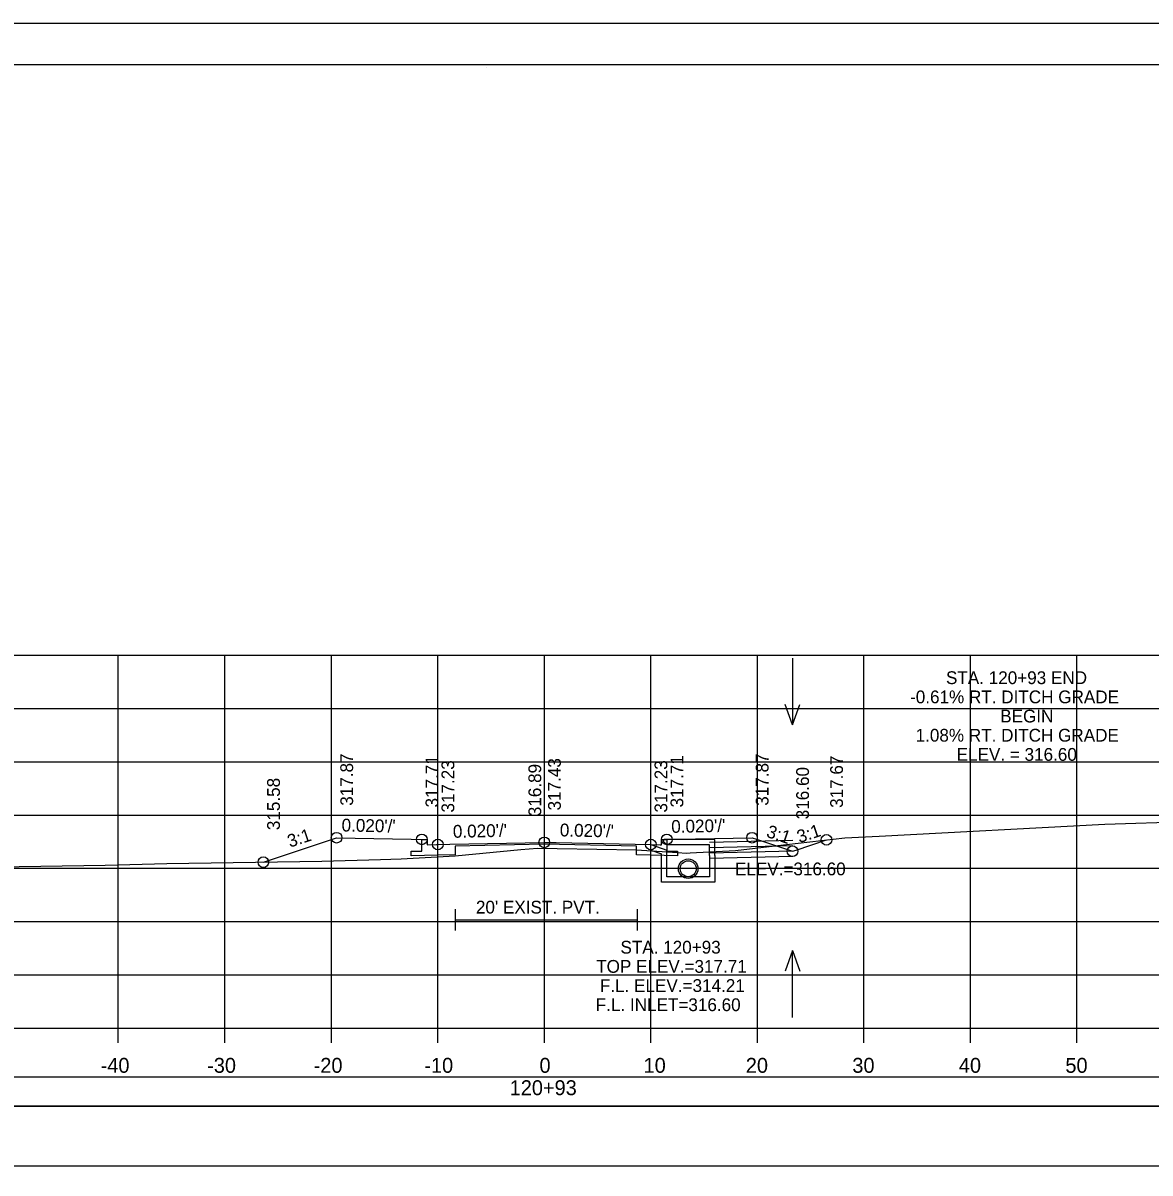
# Model space of a CAD drawing. Extents: x 1370538 to 1372872, y 376220 to 381127.
# Drawn here: x 1371993 to 1372098.8, y 380363.8 to 380471.7 of the extents above; entities that cross this region are included whole.
import ezdxf

# ---------------------------------------------------------------- set-up
doc = ezdxf.new("R2010")
doc.units = 0
for name, color, linetype in [('R_Border', 7, 'Continuous'), ('R_Border Notes', 7, 'Continuous'), ('R_Border PE', 7, 'Continuous'), ('R_Border Prem', 7, 'Continuous'), ('R_Dimension', 7, 'Continuous'), ('R_Fin Surface', 7, 'Continuous'), ('R_Grid', 7, 'Continuous'), ('R_No Plot', 7, 'Continuous'), ('R_Water', 7, 'Continuous'), ('R_Water Annot', 7, 'Continuous'), ('R_Xsect Elev', 7, 'Continuous'), ('R_Xsect Slope', 7, 'Continuous'), ('T_Detection Zones', 7, 'Continuous')]:
    doc.layers.add(name, color=color, linetype=linetype)

msp = doc.modelspace()

# ---------------------------------------------------------------- linework, layer by layer
at = {"layer": 'R_Border'}
for p, q in [((1372033.59, 380388.52), (1372033.59, 380386.52)), ((1372050.68, 380388.52), (1372050.68, 380386.52)), ((1372033.59, 380387.52), (1372050.68, 380387.52))]:
    msp.add_line(p, q, dxfattribs=at)
for points in [[(1372041.96, 380394.63), (1372033.59, 380394.46), (1372033.59, 380393.63), (1372031.96, 380393.6), (1372029.46, 380393.55), (1372029.46, 380393.97), (1372030.46, 380393.99), (1372030.46, 380395.08)], [(1372053.46, 380395.08), (1372053.46, 380393.99), (1372054.46, 380393.97), (1372054.46, 380393.55), (1372051.96, 380393.6), (1372050.63, 380393.62), (1372050.63, 380394.46), (1372041.96, 380394.63)]]:
    msp.add_lwpolyline(points, dxfattribs=at)
at = {"layer": 'R_Border Notes'}
for p, q in [((1371883.97, 380467.83), (1372200.15, 380467.83)), ((1372036.49, 380467.57), (1372036.49, 380467.57)), ((1372036.49, 380467.57), (1372036.49, 380467.57))]:
    msp.add_line(p, q, dxfattribs=at)
at = {"layer": 'R_Border Prem'}
for p, q in [((1371891.97, 380377.37), (1372191.97, 380377.37)), ((1372001.97, 380375.97), (1372001.97, 380377.37)), ((1372011.97, 380375.97), (1372011.97, 380377.37)), ((1372021.97, 380375.97), (1372021.97, 380377.37)), ((1372031.97, 380375.97), (1372031.97, 380377.37)), ((1372041.97, 380375.97), (1372041.97, 380377.37)), ((1372051.97, 380375.97), (1372051.97, 380377.37)), ((1372061.97, 380375.97), (1372061.97, 380377.37)), ((1372071.97, 380375.97), (1372071.97, 380377.37)), ((1372081.97, 380375.97), (1372081.97, 380377.37)), ((1372091.97, 380375.97), (1372091.97, 380377.37))]:
    msp.add_line(p, q, dxfattribs=at)
at = {"layer": 'R_Dimension'}
msp.add_lwpolyline([(1371986.59, 380392.43), (1372000.75, 380392.65), (1372006.53, 380392.81), (1372021.09, 380393.03), (1372026.59, 380393.18), (1372028.53, 380393.27), (1372033.59, 380393.55), (1372039.77, 380394.13), (1372041.31, 380394.27), (1372043.17, 380394.24), (1372050.63, 380394.11), (1372054.47, 380393.86), (1372055.31, 380393.8), (1372055.65, 380393.81), (1372059.91, 380394.05), (1372063.61, 380394.47), (1372070.19, 380395.24), (1372073.39, 380395.4), (1372094.59, 380396.52), (1372110.16, 380397.01)], dxfattribs=at)
at = {"layer": 'R_Fin Surface'}
for points in [[(1372015.59, 380392.95), (1372021.62, 380394.96), (1372022.46, 380395.24), (1372029.47, 380395.1), (1372030.46, 380395.08), (1372030.91, 380395.08), (1372030.96, 380395.08), (1372030.97, 380394.64), (1372030.97, 380394.58), (1372031.85, 380394.6), (1372031.96, 380394.6), (1372033.08, 380394.62), (1372041.96, 380394.8)], [(1372041.96, 380394.8), (1372043.08, 380394.78), (1372051.96, 380394.6), (1372052.84, 380394.58), (1372052.96, 380394.58), (1372052.96, 380394.64), (1372052.96, 380395.08), (1372053.4, 380395.08), (1372053.46, 380395.08), (1372054.37, 380395.1), (1372061.46, 380395.24), (1372061.89, 380395.1), (1372065.26, 380393.97), (1372065.6, 380394.08), (1372068.45, 380395.04)]]:
    msp.add_lwpolyline(points, dxfattribs=at)
msp.add_lwpolyline([(1371884.44, 380364.44), (1372199.45, 380364.44), (1372199.45, 380370), (1371884.44, 380370)], close=True, dxfattribs=at)
at = {"layer": 'R_Grid'}
for p, q in [((1371891.97, 380412.37), (1372191.97, 380412.37)), ((1372001.97, 380377.37), (1372001.97, 380412.37)), ((1372011.97, 380377.37), (1372011.97, 380412.37)), ((1372021.97, 380377.37), (1372021.97, 380412.37)), ((1372031.97, 380377.37), (1372031.97, 380412.37)), ((1372041.97, 380377.37), (1372041.97, 380412.37)), ((1372051.97, 380377.37), (1372051.97, 380412.37)), ((1372061.97, 380377.37), (1372061.97, 380412.37)), ((1372071.97, 380377.37), (1372071.97, 380412.37)), ((1372081.97, 380377.37), (1372081.97, 380412.37)), ((1372091.97, 380377.37), (1372091.97, 380412.37)), ((1371891.97, 380407.37), (1372191.97, 380407.37)), ((1371891.97, 380402.37), (1372191.97, 380402.37)), ((1371891.97, 380397.37), (1372191.97, 380397.37)), ((1371891.97, 380392.37), (1372191.97, 380392.37)), ((1371891.97, 380387.37), (1372191.97, 380387.37)), ((1371891.97, 380382.37), (1372191.97, 380382.37)), ((1371891.97, 380377.37), (1372191.97, 380377.37))]:
    msp.add_line(p, q, dxfattribs=at)
at = {"layer": 'R_No Plot'}
msp.add_line((1371871.57, 380471.72), (1372204.9, 380471.72), dxfattribs=at)
for points in [[(1371871.56, 380471.72), (1372204.9, 380471.72), (1372204.9, 380258.39), (1371871.56, 380258.39)], [(1372117.89, 380467.83), (1372117.89, 380457.95), (1372153.62, 380457.95), (1372153.62, 380455.03), (1372176.82, 380455.03), (1372176.82, 380430.7), (1372200.15, 380430.7), (1372200.15, 380262.37), (1371883.97, 380262.37), (1371883.97, 380467.83)]]:
    msp.add_lwpolyline(points, close=True, dxfattribs=at)
for centre, radius in [((1372022.46, 380395.24), 0.5), ((1372030.46, 380395.08), 0.5), ((1372041.96, 380394.8), 0.5), ((1372041.96, 380394.8), 0.5), ((1372053.46, 380395.08), 0.5), ((1372061.46, 380395.24), 0.5), ((1372068.45, 380395.04), 0.5), ((1372031.96, 380394.6), 0.5), ((1372051.96, 380394.6), 0.5), ((1372065.26, 380393.97), 0.5), ((1372015.59, 380392.95), 0.5), ((1372055.47, 380392.33), 0.917)]:
    msp.add_circle(centre, radius, dxfattribs=at)
at = {"layer": 'R_Water'}
for p, q in [((1372051.97, 380394.6), (1372053.47, 380394.08)), ((1372053.13, 380394.91), (1372053.22, 380395.08)), ((1372053.13, 380394.91), (1372053.47, 380394.58)), ((1372057.97, 380395.08), (1372053.22, 380395.08)), ((1372057.47, 380394.58), (1372053.47, 380394.58)), ((1372065.28, 380394.97), (1372057.47, 380394.8)), ((1372057.47, 380393.58), (1372057.47, 380394.58)), ((1372065.28, 380394.47), (1372057.47, 380394.3)), ((1372057.97, 380393.58), (1372057.97, 380395.08)), ((1372051.97, 380394.07), (1372052.97, 380393.72)), ((1372052.97, 380393.58), (1372052.97, 380393.72)), ((1372053.47, 380393.58), (1372053.47, 380394.08)), ((1372065.28, 380393.97), (1372057.47, 380393.8)), ((1372065.28, 380393.47), (1372057.47, 380393.3))]:
    msp.add_line(p, q, dxfattribs=at)
for points in [[(1372051.97, 380394.07), (1372051.97, 380394.6)], [(1372057.97, 380393.58), (1372057.97, 380391.08), (1372055.47, 380391.08), (1372052.97, 380391.08), (1372052.97, 380393.58)], [(1372057.47, 380393.58), (1372057.47, 380391.58), (1372055.47, 380391.58), (1372053.47, 380391.58), (1372053.47, 380393.58)]]:
    msp.add_lwpolyline(points, dxfattribs=at)
msp.add_circle((1372055.47, 380392.33), 0.75, dxfattribs=at)
at = {"layer": 'R_Water Annot'}
for p, q in [((1372065.26, 380412.11), (1372065.26, 380405.83)), ((1372065.26, 380405.83), (1372064.56, 380407.75)), ((1372065.26, 380405.83), (1372065.96, 380407.75)), ((1372065.26, 380384.64), (1372064.56, 380382.72)), ((1372065.26, 380378.36), (1372065.26, 380384.64)), ((1372065.26, 380384.64), (1372065.96, 380382.72))]:
    msp.add_line(p, q, dxfattribs=at)
at = {"layer": 'R_Xsect Elev'}
msp.add_line((1372041.97, 380394.26), (1372041.97, 380404.26), dxfattribs=at)
at = {"layer": 'T_Detection Zones'}
msp.add_lwpolyline([(1371884.38, 380370.06), (1372199.5, 380370.06), (1372199.5, 380372.77), (1371884.38, 380372.77)], close=True, dxfattribs=at)

# ---------------------------------------------------------------- texts
at = {"layer": 'R_Border PE'}
for s, p in [('-40', (1372000.31, 380373.17)), ('-30', (1372010.31, 380373.17)), ('-20', (1372020.31, 380373.17)), ('-10', (1372030.7, 380373.17)), ('0', (1372041.51, 380373.17)), ('10', (1372051.28, 380373.17)), ('20', (1372060.88, 380373.17)), ('30', (1372070.88, 380373.17)), ('40', (1372080.88, 380373.17)), ('50', (1372090.88, 380373.17)), ('120+93', (1372038.71, 380371.07))]:
    msp.add_text(s, height=1.4, dxfattribs=at).set_placement(p)
at = {"layer": 'R_Water'}
msp.add_text("20' EXIST. PVT.", height=1.2, dxfattribs=at).set_placement((1372035.54, 380388.12))
at = {"layer": 'R_Water Annot'}
for s, p in [('STA. 120+93', (1372049.11, 380384.36)), ('TOP ELEV.=317.71', (1372046.83, 380382.56)), ('F.L. ELEV.=314.21', (1372047.18, 380380.76)), ('F.L. INLET=316.60', (1372046.79, 380378.96))]:
    msp.add_text(s, height=1.2, dxfattribs=at).set_placement(p)
at = {"layer": 'R_Xsect Elev'}
for s, p in [('STA. 120+93 END', (1372079.67, 380409.66)), ('-0.61% RT. DITCH GRADE', (1372076.3, 380407.86)), ('BEGIN', (1372084.76, 380406.06)), ('1.08% RT. DITCH GRADE', (1372076.82, 380404.26)), ('ELEV. = 316.60', (1372080.67, 380402.46)), ('ELEV.=316.60', (1372059.86, 380391.71))]:
    msp.add_text(s, height=1.2, dxfattribs=at).set_placement(p)
for s, p in [('317.87', (1372024.01, 380398.24)), ('317.71', (1372032.01, 380398.08)), ('317.71', (1372055.01, 380398.08)), ('317.87', (1372063.01, 380398.24)), ('317.67', (1372070, 380398.04)), ('317.23', (1372033.51, 380397.6)), ('316.89', (1372041.67, 380397.26)), ('317.43', (1372043.51, 380397.8)), ('317.23', (1372053.51, 380397.6)), ('316.60', (1372066.81, 380396.97)), ('315.58', (1372017.14, 380395.95))]:
    msp.add_text(s, height=1.2, rotation=90, dxfattribs=at).set_placement(p)
at = {"layer": 'R_Xsect Slope'}
for s, rotation, p in [("0.020'/'", 358.8542, (1372022.92, 380395.83)), ("0.020'/'", 1.1458, (1372033.39, 380395.23)), ("0.020'/'", 358.8542, (1372043.41, 380395.37)), ("0.020'/'", 1.1458, (1372053.89, 380395.69)), ('3:1', 341.5648, (1372062.73, 380395.34)), ('3:1', 18.4354, (1372065.91, 380394.72)), ('3:1', 18.4352, (1372018.08, 380394.3))]:
    msp.add_text(s, height=1.2, rotation=rotation, dxfattribs=at).set_placement(p)

doc.saveas('drawing.dxf')
